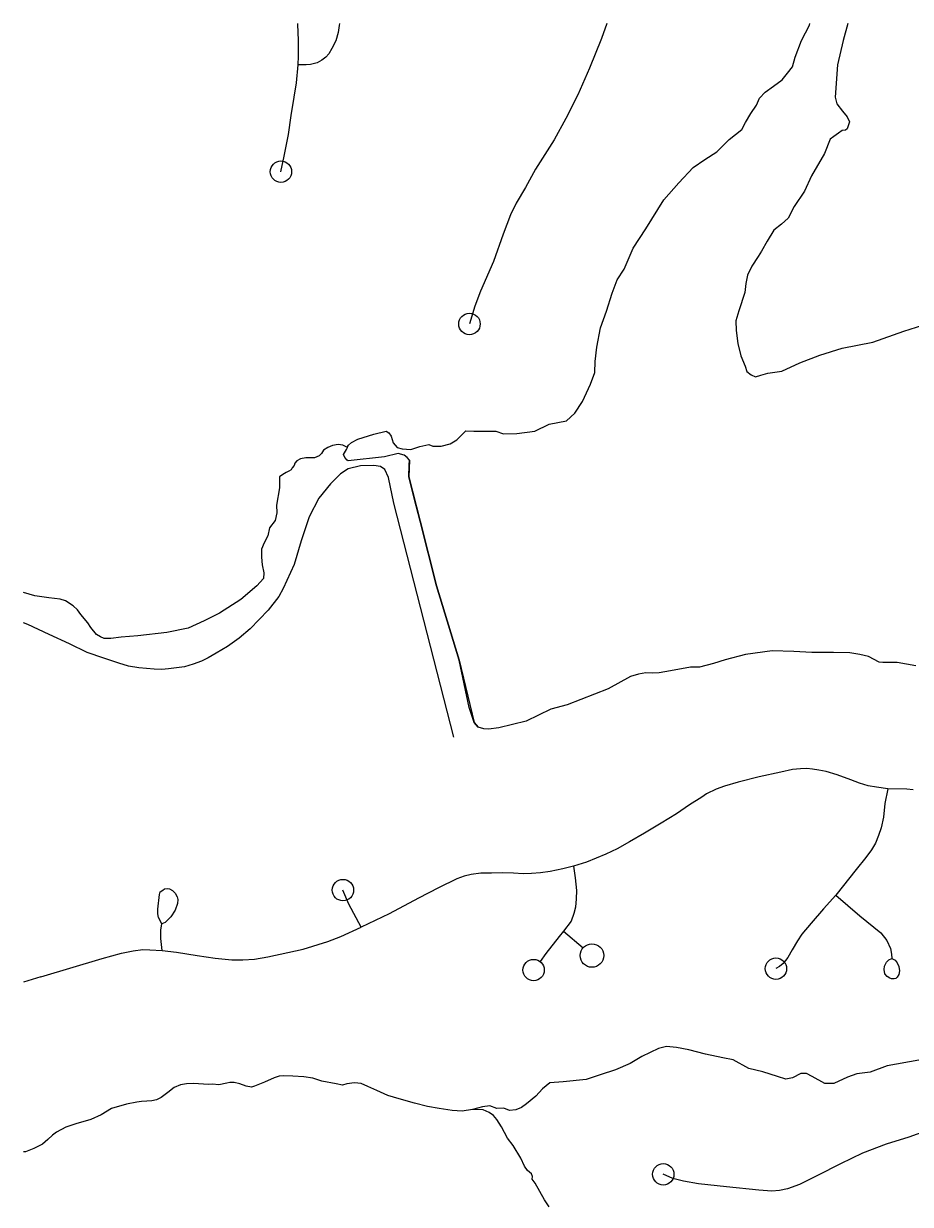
# Model space of a CAD drawing. Extents: x 653372 to 905732, y 627442 to 787275.
# Drawn here: x 654512 to 656581, y 784519 to 787275 of the extents above; entities that cross this region are included whole.
import ezdxf

# ---------------------------------------------------------------- set-up
doc = ezdxf.new("R2010")
doc.units = 0
for name, color, linetype in [('33', 7, 'Continuous'), ('34', 7, 'Continuous'), ('35', 7, 'Continuous')]:
    doc.layers.add(name, color=color, linetype=linetype)

msp = doc.modelspace()

# ---------------------------------------------------------------- linework, layer by layer
at = {"layer": '33'}
for points in [[(655112.1, 786929.2), (655119.8, 786965.2), (655129.8, 787015.6), (655136, 787060.6), (655143.3, 787103.3), (655148.5, 787136.9), (655152.7, 787178.4), (655152.8, 787198.9), (655153.3, 787235.7), (655151.4, 787273.8), (655151.3, 787274.7)], [(655248.6, 787274.7), (655247.9, 787270.2), (655245.7, 787254.2), (655239.9, 787234.9), (655231.1, 787216.5), (655223.8, 787204.1), (655216.6, 787196.5), (655207.3, 787189.8), (655196.7, 787183.6), (655181, 787179.3), (655171, 787178.8), (655152.7, 787178.4)], [(655872.7, 787274.7), (655859.9, 787240.1), (655832.5, 787170.9), (655804.7, 787108.4), (655777.1, 787053.7), (655749.6, 787003.2), (655706.5, 786935.1), (655682.9, 786892.3), (655661.3, 786855.6), (655647.8, 786828.2), (655630.8, 786783.5), (655607.8, 786719.6), (655577.9, 786650.3), (655564.8, 786615.1), (655552.1, 786573.8)], [(655515.7, 785609.3), (655375.4, 786155.8), (655363, 786215.4), (655354.8, 786234.2), (655344.1, 786241.1), (655328.8, 786243.8), (655298.1, 786242.5), (655269.4, 786235.7), (655251.5, 786224.2), (655227.8, 786200.8), (655200.6, 786167.7), (655178.4, 786123.4), (655159.2, 786068.1), (655143.3, 786012.7), (655117.5, 785956.5), (655107.1, 785938.2), (655082.1, 785906.1), (655040.2, 785862.4), (655014.4, 785840.4), (654987.5, 785821), (654960.7, 785805.3), (654942.3, 785794.4), (654926.8, 785787.2), (654907.4, 785779.6), (654887, 785774.1), (654868.8, 785771.4), (654849.6, 785768.7), (654834.2, 785767.5), (654816.1, 785768), (654780.6, 785771.3), (654756.7, 785775.3), (654733.9, 785782)], [(654733.9, 785782), (654699, 785793.9), (654660.1, 785807.4), (654618.6, 785827.8), (654571.5, 785849.4), (654521.6, 785872.3), (654511.7, 785876.2)], [(656587.6, 785486.6), (656572.6, 785487.9), (656528.6, 785489.3), (656502.3, 785492.9), (656482.8, 785496.3), (656461.9, 785502), (656441.9, 785509.7), (656410, 785521.9), (656384.4, 785529.2), (656367.2, 785533), (656352.3, 785535.3), (656339.7, 785536.6), (656324.2, 785535.7), (656306.3, 785534.4), (656278.5, 785528.2), (656228, 785517), (656179, 785504.9), (656147.3, 785495.1), (656127.4, 785488.2), (656105, 785477.6), (656094.2, 785470), (656065.5, 785451.6), (656035.4, 785431), (655999.1, 785408.6), (655960.9, 785385.4), (655925.2, 785365.4), (655896.4, 785348.9), (655870.3, 785336.6), (655825.2, 785318.2), (655794.5, 785308.4), (655769.9, 785302.1), (655740.7, 785295.9), (655718.1, 785292.9), (655697, 785291.2), (655677.3, 785290.8), (655654.9, 785292.4), (655628.6, 785292.7), (655603.3, 785292.6), (655578.9, 785291.9), (655556.4, 785288.8), (655539.4, 785285.1), (655522.8, 785278.9), (655479.5, 785258.2), (655433.4, 785234.2), (655364.8, 785197.4), (655299.7, 785166.5)], [(656528.6, 785489.3), (656521.6, 785454.6), (656518, 785422.8), (656512.5, 785397.9), (656506.6, 785380), (656499.7, 785362.1), (656490.2, 785346.9), (656476.8, 785329.2), (656454.2, 785301.1), (656407.2, 785241.1), (656378.5, 785208.9), (656349.8, 785175.7), (656327.8, 785150.3), (656317.2, 785134.1), (656305.4, 785113.1), (656295.2, 785095.3), (656284.2, 785081.3), (656275.4, 785074.6), (656267.3, 785069.5)], [(654551.6, 785050.6), (654695, 785093.5), (654740.3, 785105.3), (654767.2, 785111.1), (654790.2, 785114.1), (654806.2, 785113.6), (654834.7, 785111.8), (654868.3, 785107.6), (654917, 785100.5), (654958.5, 785093.6), (654997.7, 785090.1), (655023.5, 785089.8), (655050.7, 785091.8), (655081.3, 785096.9), (655128.5, 785106.8), (655163.9, 785114.6), (655221.6, 785133), (655251.8, 785144.3), (655299.7, 785166.5), (655270.8, 785219.9), (655256.8, 785252.7)], [(654551.6, 785050.6), (654511.7, 785038)], [(656624.6, 784693), (656577, 784676.2), (656524.6, 784659.7), (656469.4, 784638.5), (656417.8, 784614.3), (656363.9, 784587.1), (656322.2, 784565.5), (656293.9, 784555.8), (656275.5, 784551.8), (656257.3, 784550.1), (656227.7, 784552.5), (656152.1, 784560), (656086.3, 784567.3), (656051.6, 784573.7), (656026.7, 784579.7), (656004.3, 784589.5)]]:
    msp.add_lwpolyline(points, dxfattribs=at)
for centre in [(655112.1, 786929.2), (655552.1, 786573.8), (655256.8, 785252.7), (656267.3, 785069.5), (656004.3, 784589.5)]:
    msp.add_circle(centre, 25, dxfattribs=at)
at = {"layer": '34'}
for points in [[(655794.5, 785308.4), (655799.1, 785281.6), (655801.5, 785252.2), (655801.4, 785232), (655799.4, 785213.3), (655795.6, 785198), (655789.8, 785180.4), (655771.8, 785157.3), (655761.3, 785144.7), (655730.1, 785104.6), (655717, 785085.9)], [(654834.6, 785174.3), (654826.4, 785189), (654825, 785197.7), (654824.8, 785207.9), (654828.5, 785242.4), (654830.6, 785248.6), (654836.5, 785252.7), (654840.4, 785255.5), (654846.7, 785256.3), (654852, 785255.6), (654859.1, 785252.1), (654865.6, 785245.6), (654870.2, 785237.3), (654871.5, 785231), (654870.7, 785221.4), (654865.4, 785205.7), (654855.3, 785190.1), (654841.9, 785177), (654834.6, 785174.3)], [(656407.2, 785241.1), (656463.2, 785192.5), (656512.1, 785152.7), (656525.9, 785135.3), (656534.4, 785116.4), (656537.2, 785103.5), (656538, 785092.8)], [(654834.7, 785111.8), (654832.1, 785139.8), (654832.2, 785159), (654834.6, 785174.3)], [(655771.8, 785157.3), (655817.1, 785118)], [(656538, 785092.8), (656545.8, 785088.9), (656550.4, 785083.4), (656553.9, 785074.8), (656555.7, 785064.6), (656554.4, 785056.1), (656550, 785049.9), (656547.2, 785046.8), (656542.9, 785045.3), (656537.1, 785045.5), (656532.9, 785047.2), (656526.6, 785051.1), (656521.4, 785057.1), (656519.6, 785067.3), (656520.9, 785075.2), (656524.9, 785084.2), (656529.3, 785088.3), (656530.4, 785089.9), (656538, 785092.8)]]:
    msp.add_lwpolyline(points, dxfattribs=at)
for centre, radius in [((655837.9, 785100), 27.4), ((655701.7, 785066.1), 25)]:
    msp.add_circle(centre, radius, dxfattribs=at)
at = {"layer": '35'}
for points in [[(655436.8, 786113.8), (655423.3, 786167.7), (655410.9, 786217.3), (655411, 786245), (655412.1, 786255.8), (655406.9, 786262.1), (655399.4, 786267.7), (655385.6, 786271.2), (655353.8, 786263.7), (655268.9, 786254.7), (655266.6, 786256.3), (655261.4, 786262.6), (655258.5, 786268.9), (655265.1, 786281), (655267.5, 786285.5), (655267.5, 786287.1), (655270, 786290.8), (655277.1, 786297.6), (655291.9, 786304.8), (655329.2, 786316.8), (655357.9, 786323.6), (655364, 786319.6), (655369.1, 786311.7), (655374, 786296.2), (655383.7, 786285.9), (655395.2, 786282.5), (655415.1, 786281.1), (655436.1, 786288.2), (655457, 786292.2), (655466.9, 786288.8), (655486.2, 786289), (655507.1, 786294.5), (655522.8, 786303.3), (655533.9, 786315.3), (655543.4, 786324.2), (655561.9, 786323.7), (655613.5, 786323.7), (655631.8, 786317.7), (655662.6, 786318.3), (655704.3, 786324), (655737.9, 786339.9), (655778.9, 786347.9), (655797.9, 786365.8), (655816.1, 786392.8), (655834.3, 786433.1), (655844.3, 786460.5), (655845.1, 786486.6), (655849.2, 786519.6), (655857.5, 786564.8), (655871.7, 786603.6), (655885.3, 786645.6), (655897, 786676.8), (655913.1, 786701.7), (655933.9, 786750.7), (655963.7, 786796), (656005.7, 786863.3), (656040.8, 786903), (656074.2, 786939), (656101.7, 786957.4), (656129.2, 786975.8), (656157.8, 787004.2), (656187.7, 787027.9), (656195.9, 787043.9), (656208.8, 787065), (656221.8, 787084.7), (656228.9, 787100.9), (656242.3, 787114.4), (656261.2, 787128.5), (656281.7, 787143.2), (656294.5, 787159), (656305.7, 787174.1), (656312.5, 787196.2), (656326.8, 787235), (656345.6, 787271.4), (656346.6, 787274.7)], [(656435.3, 787274.7), (656423.8, 787235), (656411.3, 787178.4), (656405.2, 787103.2), (656409.3, 787087.6), (656422.7, 787070.3), (656433.8, 787056.9), (656438.9, 787045.3), (656433.8, 787029.2), (656429.8, 787026.3), (656422.1, 787025), (656413.4, 787018.9), (656402.4, 787011.5), (656393.8, 787005), (656380.5, 786971.7), (656350.4, 786919.5), (656333.9, 786883.8), (656309.8, 786848.3), (656295.5, 786821.1), (656280.4, 786806.9), (656262.7, 786792.4), (656246.5, 786766.7), (656233.5, 786744), (656225.5, 786731.1), (656210.9, 786708.5), (656201.1, 786688), (656197.4, 786668.1), (656194.5, 786647.4), (656180.9, 786604.7), (656174, 786581), (656174.1, 786558.7), (656178.6, 786528.5), (656185.4, 786499.1), (656195.5, 786475.7), (656199.7, 786463.2), (656209.5, 786455.2), (656219.3, 786450.3), (656231.8, 786454.6), (656248.1, 786458.7), (656281.3, 786463.9), (656322.7, 786483.4), (656369.4, 786501.3), (656421.5, 786517.4)], [(656421.5, 786517.4), (656493.5, 786531.1), (656565.8, 786557.4), (656610.1, 786570.7)], [(655267.5, 786285.5), (655256.8, 786291.4), (655245.9, 786292.3), (655232.2, 786290), (655221.6, 786285.4), (655211.6, 786279.6), (655207, 786271.6), (655201.3, 786266.2), (655190.8, 786261.6), (655170, 786261.7), (655157.9, 786259.3), (655148.9, 786254.7), (655144.4, 786249.3), (655143.1, 786243.9), (655138.6, 786238), (655136.3, 786233.1), (655130.7, 786230.6), (655124, 786226.9), (655116.8, 786222.8), (655108.9, 786217.5), (655108.6, 786207.1), (655108.7, 786191.8), (655102, 786150.9), (655102.6, 786132.8), (655098.8, 786115.4), (655085.7, 786098.2), (655081.3, 786079.4), (655073.1, 786063.2), (655066.6, 786048.6), (655066.6, 786029.5), (655068.3, 786011.9), (655072.6, 785993.1), (655071.7, 785979.5), (655055.8, 785963), (655018.7, 785930.6), (654968.5, 785898.7), (654932.9, 785881.2), (654895.7, 785864.2), (654845.8, 785854.2), (654778.2, 785846.4), (654739.2, 785842.6), (654715.1, 785840.1), (654705.8, 785839.8), (654699.7, 785840), (654691.1, 785843.5), (654681.9, 785849.3), (654668.2, 785865.6), (654661.4, 785876.2), (654645, 785895.9), (654637.7, 785906.5)], [(655412.1, 786255.8), (655410.9, 786217.3), (655436.8, 786113.8), (655475.4, 785962.5), (655527.9, 785789.3), (655562.8, 785643.5), (655572.5, 785633.2)], [(655963.5, 785760), (655946.4, 785756.7), (655927.8, 785751.1), (655875.4, 785722.6), (655780.3, 785684.7), (655742.3, 785675), (655684.5, 785646.7), (655620.9, 785631.7), (655596.2, 785628.6), (655585.4, 785628.9), (655572.5, 785633.2), (655562.8, 785643.5), (655551.6, 785679.2), (655527.9, 785789.3), (655475.4, 785962.5), (655436.8, 786113.8)], [(654637.7, 785906.5), (654627.5, 785916.1), (654609.8, 785928.1), (654597.1, 785931.3), (654570.9, 785934.8), (654537.6, 785939.1), (654511.7, 785947.5)], [(656593.8, 785775.7), (656550.1, 785784), (656517.1, 785784.2), (656507.8, 785784.5), (656483.6, 785797.5), (656463, 785802.8), (656440, 785806.5), (656401.5, 785806.9), (656350.7, 785806.9), (656309.2, 785809.7), (656258.5, 785811.2), (656196.6, 785802.3), (656148.5, 785789.9), (656121.4, 785781.4), (656088.8, 785773.2), (656067.8, 785773), (656021.3, 785764.4), (655995, 785759.8), (655978.8, 785758.8), (655963.5, 785760)], [(656600.7, 784855.9), (656527.1, 784842.4), (656487, 784827.9), (656456.4, 784824.2), (656434.1, 784816.6), (656402.3, 784801.8), (656381, 784801.6), (656352, 784818.1), (656338.4, 784825), (656325.5, 784824.4), (656305.8, 784814.9), (656290, 784811.7), (656270.8, 784817.8), (656237, 784828.9), (656204.1, 784836.4), (656167.8, 784856.9), (656143, 784861.3), (656102.7, 784869.9), (656064.2, 784880.3), (656034.9, 784885.8), (656011.8, 784887.9), (655993.3, 784883.3), (655954, 784864.2), (655926.8, 784848.4), (655893.1, 784833.7), (655856.8, 784821.9), (655824.4, 784810.9), (655770.8, 784805.1), (655739.3, 784803.3), (655722.3, 784789), (655707, 784772), (655685.3, 784754.2), (655673.9, 784745.3), (655660, 784740.2), (655645.2, 784738.8), (655632.4, 784743.8), (655615.8, 784743.3), (655599.3, 784749.4), (655582.7, 784747.1), (655559.4, 784740.4)], [(655559.4, 784740.4), (655535.4, 784736.6), (655511.7, 784738.5), (655481.7, 784742.9), (655454, 784747.9), (655423.5, 784755.9), (655388.3, 784765.3), (655361.9, 784773.8), (655336.2, 784785.2), (655315.2, 784794.7), (655299.4, 784801.1), (655283.5, 784802.8), (655266.2, 784800.9), (655255.5, 784797.7), (655240.8, 784800.5), (655207.8, 784806.8), (655186.2, 784814), (655165.5, 784816.9), (655140.1, 784818.9), (655118, 784819.1), (655108.2, 784818.7), (655096.2, 784814.9), (655073.7, 784804.9), (655050.3, 784795), (655043.6, 784793.2), (655030.8, 784794.9), (655016.1, 784800.7), (655003, 784803.6), (654992.6, 784803.8), (654986, 784802.2), (654967.6, 784798.6), (654952.8, 784799.7), (654943.3, 784799.4), (654907.9, 784801.6), (654891.9, 784800.9), (654877.6, 784798.4), (654863.2, 784792.3), (654848.1, 784780.3), (654832.9, 784768.9), (654821.5, 784763.3), (654810.8, 784760.7), (654798.9, 784759.9), (654787.1, 784759.6), (654775.8, 784757.6), (654751.7, 784753), (654716.5, 784743.4), (654692.4, 784728.7), (654668.4, 784717.6), (654633.8, 784707.4), (654610.4, 784699.2)], [(655738.2, 784513.6), (655727.4, 784529.9), (655716.1, 784549.2), (655705.5, 784569), (655698.7, 784578.1), (655698.9, 784584.6), (655696.7, 784590.6), (655687.4, 784598.6), (655680.7, 784608.9), (655671.7, 784627.4), (655653.7, 784656.4), (655640.6, 784673.9), (655627.2, 784700.7), (655615.9, 784717.6), (655607.8, 784726.7), (655598, 784733.5), (655584, 784739.9), (655559.4, 784740.4)], [(654610.4, 784699.2), (654588.8, 784688), (654579.1, 784680.6), (654568.2, 784670.9), (654555.4, 784660), (654535.6, 784650), (654515.8, 784642.3), (654511.7, 784641.8)]]:
    msp.add_lwpolyline(points, dxfattribs=at)

doc.saveas('drawing.dxf')
